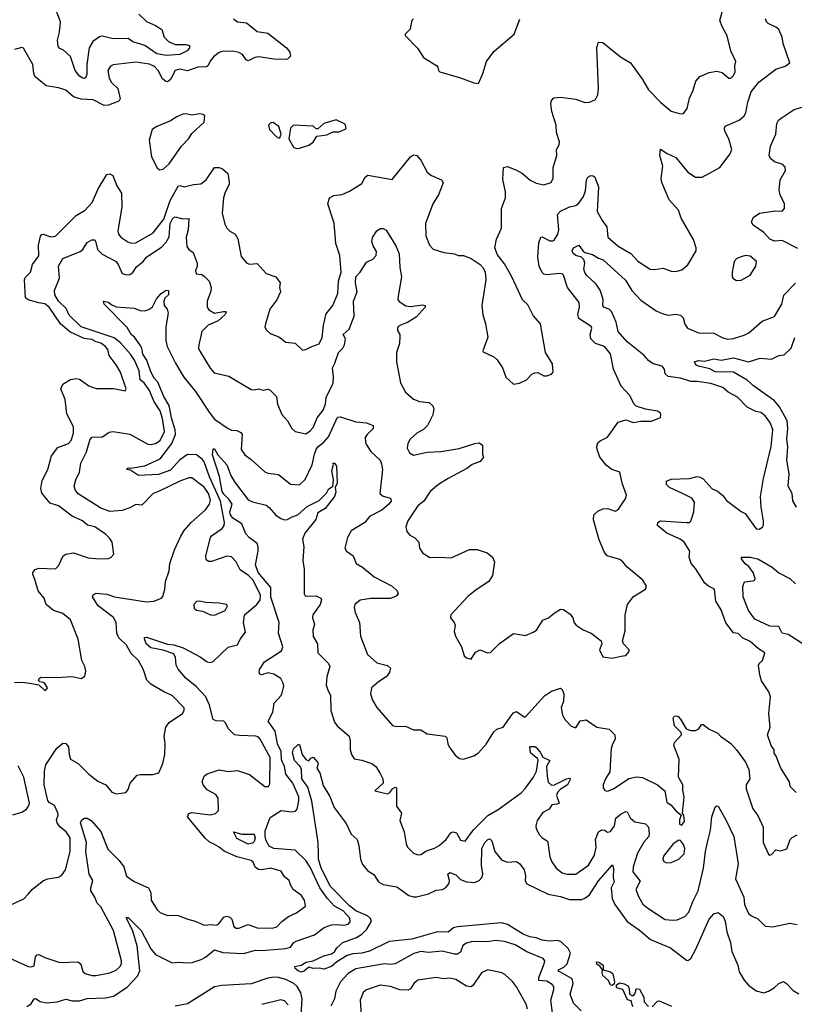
# Model space of a CAD drawing. Extents: x 1690054 to 1842981, y 782881 to 914114.
# Tile 403 of 656: x 1753770 to 1758876, y 890058 to 896550. Entities that reach past the tile are written whole.
import ezdxf

# ---------------------------------------------------------------- set-up
doc = ezdxf.new("R2010")
doc.units = 0

msp = doc.modelspace()

# ---------------------------------------------------------------- linework, layer by layer
at = {"layer": '0CON10XD'}
for points in [[(1753735, 892180), (1753785, 892181.9), (1753836.1, 892176.1), (1753895, 892163.3), (1753935, 892127.5), (1753941.7, 892128.3), (1753952.5, 892145), (1753935, 892172.5), (1753925, 892180), (1753903, 892183), (1753893, 892193), (1753897.5, 892205), (1753912.5, 892215), (1754012.6, 892212.6), (1754115, 892220), (1754175, 892206.2), (1754198.3, 892221.7), (1754206.7, 892255), (1754200, 892285), (1754179.2, 892325), (1754155.8, 892465), (1754105, 892593.3), (1754055, 892634.3), (1753993.4, 892653.4), (1753944.6, 892694.6), (1753930.8, 892735), (1753890.6, 892785), (1753871.1, 892851.1), (1753855.7, 892895), (1753856, 892905), (1753871.2, 892925), (1753896.9, 892933.1), (1754005, 892929.2), (1754025, 892948.8), (1754056.7, 893015), (1754074.2, 893025.8), (1754125, 893034.2), (1754222.1, 893002.1), (1754295, 892994.3), (1754355, 892996.7), (1754372.5, 893005), (1754390, 893025), (1754378.8, 893105), (1754365, 893130), (1754335, 893158), (1754265, 893205.7), (1754217.6, 893217.6), (1754184.2, 893245), (1754116.7, 893276.7), (1754025.3, 893345.3), (1753971.7, 893361.7), (1753915, 893428.8), (1753909.4, 893459.4), (1753918.2, 893511.8), (1753954.6, 893585), (1753979.5, 893675), (1754021.4, 893728.6), (1754090.8, 893755), (1754110, 893775), (1754125, 893823.3), (1754125.6, 893865.6), (1754080.1, 893950.1), (1754070, 894045), (1754040.5, 894115), (1754053.3, 894146.7), (1754105, 894177.5), (1754145, 894184.4), (1754165, 894178.9), (1754225, 894136.1), (1754275, 894118.2), (1754387.6, 894117.6), (1754465, 894103.3), (1754471.2, 894115), (1754434.3, 894225), (1754406.9, 894275), (1754359.6, 894335), (1754350.4, 894375), (1754335.5, 894395), (1754305, 894417.9), (1754275, 894424.8), (1754245, 894440.3), (1754195, 894448.7), (1754101, 894491), (1754039, 894545), (1753965, 894654.7), (1753935, 894677.1), (1753896, 894684), (1753825, 894701.8), (1753808.8, 894715), (1753802.4, 894835), (1753808.7, 894851.3), (1753840, 894885), (1753854.6, 894935.4), (1753895, 894992.5), (1753893, 895063), (1753907.3, 895122.7), (1753915, 895134), (1753925, 895135.7), (1753975, 895117.7), (1754005, 895122.3), (1754141.5, 895258.5), (1754200.8, 895295), (1754247.1, 895345), (1754286.5, 895435), (1754345, 895529.2), (1754365, 895534.2), (1754383.1, 895523.1), (1754409.4, 895455), (1754441.5, 895405), (1754442.3, 895315), (1754417.1, 895155), (1754421.4, 895135), (1754435.5, 895115.5), (1754483.8, 895086.2), (1754505, 895076.9), (1754535, 895078.6), (1754650.6, 895145), (1754720.9, 895235), (1754761.4, 895358.6), (1754815, 895452.2), (1754825, 895455.5), (1754855, 895448.1), (1754915, 895464), (1754965, 895467.5), (1754999.1, 895495), (1755054.8, 895575.2), (1755085, 895574.5), (1755105.9, 895565.9), (1755142.9, 895535), (1755151.7, 895478.3), (1755151.4, 895465), (1755121.5, 895405), (1755113.6, 895375), (1755104.2, 895275), (1755122.7, 895202.7), (1755135.8, 895175.8), (1755155.7, 895155.7), (1755190, 895135), (1755208.1, 895105), (1755229.3, 894989.3), (1755267.5, 894945), (1755285, 894938.8), (1755335, 894943.3), (1755395, 894876.2), (1755457.5, 894855), (1755486.7, 894815), (1755483.3, 894785), (1755490, 894755), (1755465, 894703.3), (1755418.3, 894641.7), (1755389.2, 894545), (1755386.2, 894525), (1755394.2, 894504.2), (1755420.3, 894480.3), (1755478.3, 894458.3), (1755525, 894424.3), (1755585, 894416.2), (1755635, 894371.2), (1755655.8, 894374.2), (1755695, 894396), (1755745, 894413.3), (1755763.1, 894455), (1755772.5, 894535), (1755789.3, 894610.7), (1755834.2, 894665.8), (1755867.8, 894745), (1755870.9, 894825), (1755888.1, 894885), (1755880, 894995), (1755854.5, 895074.5), (1755842.7, 895207.3), (1755801.5, 895335), (1755813.1, 895375), (1755839.7, 895389.7), (1755895, 895397.1), (1755945, 895419.2), (1756025, 895470), (1756048.3, 895511.7), (1756065, 895524.3), (1756225, 895496.2), (1756345, 895646.2), (1756365, 895658.8), (1756387.5, 895655), (1756415, 895623.8), (1756455.8, 895545), (1756485, 895522.9), (1756550, 895495), (1756562, 895475), (1756530, 895395), (1756492.5, 895335), (1756445.8, 895205), (1756447.5, 895125), (1756472.3, 895062.3), (1756496.1, 895036.1), (1756565.8, 895015.8), (1756635, 895006.2), (1756660, 894995), (1756695, 894995.8), (1756745.7, 894975.7), (1756805, 894936.2), (1756825, 894913.3), (1756839.2, 894885), (1756842.5, 894835), (1756816, 894665), (1756822, 894605), (1756841.2, 894545), (1756856.4, 894456.4), (1756823, 894367), (1756825, 894360), (1756896.1, 894326.1), (1756917.7, 894307.7), (1756953.6, 894253.6), (1756975, 894192.5), (1757025, 894147.5), (1757065, 894152.5), (1757110, 894175), (1757145, 894212.5), (1757165, 894222.5), (1757185, 894223.3), (1757225, 894202.5), (1757245, 894202.5), (1757275, 894212.5), (1757287.5, 894225), (1757281.7, 894281.7), (1757236.7, 894355), (1757203.3, 894545), (1757155, 894600), (1757118.8, 894668.8), (1757085, 894702.5), (1757014.2, 894854.2), (1756965, 894940), (1756918.6, 894998.6), (1756902.5, 895045), (1756913.6, 895103.6), (1756946.2, 895175), (1756945.8, 895305), (1756971.4, 895375), (1756971.5, 895415), (1756954.3, 895495.7), (1756960, 895575), (1756985, 895582), (1757045, 895558.6), (1757085.4, 895535.4), (1757135, 895492), (1757175, 895472), (1757225, 895460), (1757273.3, 895476.7), (1757286, 895504), (1757286, 895575), (1757310, 895655), (1757309.2, 895695), (1757325.3, 895724.7), (1757328.2, 895745), (1757308.1, 895805), (1757306.2, 895855), (1757276.7, 895945), (1757270.6, 895995), (1757275, 896017.5), (1757290, 896035), (1757335, 896038.8), (1757436, 896026), (1757495, 896004), (1757525, 896006.7), (1757566.1, 896023.9), (1757580, 896055), (1757585.8, 896095.8), (1757574.2, 896365.8), (1757585, 896402.5), (1757615, 896398.8), (1757731.2, 896305), (1757795.4, 896265.4), (1757874.6, 896155), (1757915, 896087.5), (1757994, 896005), (1758065, 895947.1), (1758125, 895928), (1758145, 895931.2), (1758169.2, 895965), (1758185, 896032.5), (1758210, 896085), (1758228, 896145), (1758254, 896175), (1758315, 896202.2), (1758365, 896210), (1758401.2, 896201.2), (1758445, 896163.3), (1758457.5, 896165), (1758475, 896182.5), (1758486.2, 896205), (1758483.3, 896245), (1758491.2, 896275), (1758457.5, 896345), (1758434.4, 896444.4), (1758400, 896505), (1758386, 896545), (1758406.2, 896625)], [(1754555.2, 896585.2), (1754605, 896537.1), (1754665, 896511.9), (1754706, 896485), (1754721.9, 896435), (1754750.6, 896405), (1754795, 896385.4), (1754867.2, 896387.2), (1754890, 896380), (1754888.6, 896365), (1754872.9, 896345), (1754825, 896319.5), (1754735, 896312.7), (1754674, 896324), (1754595, 896378.6), (1754515, 896404.7), (1754485, 896426.2), (1754385, 896423.5), (1754315, 896440.6), (1754295, 896437.5), (1754252.7, 896405), (1754228.8, 896365), (1754213, 896255), (1754211.4, 896188.6), (1754202.9, 896167.1), (1754195, 896161.2), (1754185, 896164.2), (1754165, 896176.7), (1754134.7, 896215), (1754105, 896306.9), (1754059.1, 896349.1), (1754035, 896359.2), (1754022.8, 896372.8), (1754020, 896415), (1754032.7, 896467.3), (1754039, 896535), (1754015, 896598.8)], [(1755179.2, 896555), (1755205, 896535.7), (1755265, 896529.2), (1755335, 896472.9), (1755405, 896461.2), (1755528, 896365), (1755550, 896335), (1755555, 896310), (1755535, 896290), (1755525, 896287.5), (1755445, 896288.8), (1755345.4, 896305.4), (1755319.2, 896300.8), (1755275, 896279.4), (1755263.3, 896285), (1755239.6, 896319.6), (1755215, 896333.8), (1755175, 896343.3), (1755105, 896340.8), (1755085, 896334), (1755046.7, 896305), (1755025, 896276.7), (1755013.3, 896246.7), (1755001.9, 896238.1), (1754945, 896236.3), (1754875, 896212.7), (1754825, 896223.2), (1754795, 896215.5), (1754765, 896155.7), (1754745, 896140), (1754732.2, 896142.2), (1754710.5, 896160.5), (1754682.5, 896215), (1754658.3, 896241.7), (1754625, 896257.1), (1754535, 896270.6), (1754385, 896251.2), (1754367.7, 896242.3), (1754350, 896215), (1754359.4, 896165), (1754375.6, 896135), (1754415.9, 896095.9), (1754432.9, 896027.1), (1754426.2, 896015), (1754412.6, 896007.4), (1754355, 895985.5), (1754327.5, 895985), (1754255, 896020.9), (1754175, 896026.6), (1754125, 896040.3), (1754075, 896084.3), (1754025, 896101.4), (1753945, 896114), (1753870, 896175), (1753862.2, 896195), (1753856, 896255), (1753795, 896362.5), (1753785, 896366.2), (1753735.9, 896354.1)], [(1753825.5, 890784.5), (1753855, 890818), (1753927.5, 890875), (1753955, 890885.8), (1754025, 890896), (1754045, 890906.2), (1754070.8, 890945), (1754102.2, 891065), (1754103.6, 891155), (1754075.6, 891195.6), (1754035, 891227.5), (1754016.4, 891255), (1754011.8, 891275), (1754024.5, 891305), (1754021.4, 891321.4), (1753998.6, 891368.6), (1753965, 891387.5), (1753955, 891402), (1753931.4, 891505), (1753932.5, 891595), (1753942.6, 891637.4), (1754015, 891746.7), (1754055, 891780), (1754075, 891778), (1754092.2, 891755), (1754095.5, 891705), (1754105, 891674.4), (1754155.3, 891645.3), (1754226.7, 891575), (1754285, 891530), (1754336.7, 891505), (1754377.1, 891457.1), (1754405, 891445.8), (1754470, 891455), (1754486, 891475), (1754497.5, 891515), (1754545, 891568.8), (1754565, 891574), (1754647.3, 891572.7), (1754686.7, 891585), (1754713.4, 891646.6), (1754725.6, 891705), (1754728.9, 891775), (1754721.9, 891825), (1754732.9, 891885), (1754755, 891916), (1754843.3, 891975), (1754853.3, 891995), (1754853.6, 892013.6), (1754775, 892094), (1754725, 892115.8), (1754635, 892168.9), (1754607.1, 892195), (1754585, 892263.3), (1754552.9, 892325), (1754505, 892371.4), (1754473.1, 892425), (1754422.5, 892475), (1754410, 892505), (1754405.4, 892575.4), (1754389.3, 892609.3), (1754287.3, 892685), (1754266.8, 892715), (1754249.4, 892745), (1754255, 892758), (1754275, 892768.1), (1754345, 892761.9), (1754395, 892744.6), (1754605, 892712), (1754655, 892716.7), (1754703.6, 892736.4), (1754713.6, 892746.4), (1754725.9, 892794.1), (1754730, 892845), (1754755.9, 892915.9), (1754760, 892965), (1754790, 893055), (1754831.8, 893145), (1754855, 893182.9), (1754899.4, 893235), (1754995, 893318.9), (1755021.2, 893355), (1755027.6, 893382.4), (1755015.2, 893425), (1754985, 893468), (1754905, 893528.8), (1754885, 893528.2), (1754825, 893507.5), (1754685, 893438.8), (1754649.2, 893425), (1754575, 893348.8), (1754535, 893352.5), (1754495, 893330.5), (1754445, 893314), (1754365, 893307.5), (1754305, 893328.9), (1754155, 893424.4), (1754138.6, 893445), (1754130, 893475), (1754140, 893515), (1754164.6, 893565.4), (1754171.8, 893625), (1754209.2, 893700.8), (1754231.5, 893778.5), (1754245, 893798), (1754315, 893800), (1754359.3, 893830.7), (1754385, 893834.5), (1754495, 893817.2), (1754615, 893750.4), (1754635, 893748.2), (1754665, 893755.3), (1754695.3, 893775), (1754724.5, 893835), (1754711.4, 893921.4), (1754695, 893971.5), (1754654.5, 894035), (1754624.6, 894104.6), (1754590, 894155), (1754565, 894176.1), (1754557.8, 894235), (1754526.1, 894305), (1754500.4, 894345), (1754435, 894420), (1754392.4, 894452.4), (1754176.1, 894525), (1754095, 894601.8), (1754075.4, 894645), (1754025, 894694.6), (1754000.8, 894735), (1754000, 894765), (1754032.7, 894845), (1754025.5, 894925), (1754054.6, 894975.4), (1754169.1, 895020.9), (1754185.6, 895035), (1754215, 895081.4), (1754245, 895098.6), (1754265, 895097.5), (1754270.6, 895090.6), (1754282.7, 895035), (1754313.3, 895003.3), (1754405, 894955.6), (1754420, 894935), (1754445.3, 894875.3), (1754475, 894866.8), (1754495, 894869.6), (1754516.2, 894883.8), (1754540.8, 894919.2), (1754582.9, 894955), (1754606.3, 894983.7), (1754707.4, 895052.6), (1754735, 895082.2), (1754755, 895118.1), (1754761, 895205), (1754778.3, 895241.7), (1754795, 895249.1), (1754845, 895236.8), (1754885, 895238.8), (1754880.6, 895165), (1754866.3, 895115), (1754871.1, 895055), (1754884.6, 895035), (1754913.8, 895013.8), (1754940.6, 894945), (1754940.8, 894925), (1754929.6, 894895), (1754933.8, 894875), (1754969.8, 894869.8), (1754985, 894859.5), (1755018.2, 894825), (1755032.5, 894785), (1755030, 894760), (1755004.7, 894695), (1755004.7, 894654.7), (1755016.6, 894636.6), (1755055, 894615.5), (1755113.3, 894625), (1755125.6, 894625.6), (1755130, 894620), (1755123.8, 894605), (1755078.6, 894565), (1755012.7, 894535), (1754971.4, 894495), (1754950, 894405), (1754949.4, 894385), (1754957.1, 894365), (1755025, 894251.2), (1755051.7, 894221.7), (1755149.4, 894199.4), (1755295, 894112), (1755315, 894109.2), (1755345, 894116.2), (1755375, 894106.4), (1755405, 894113.6), (1755419.6, 894109.6), (1755462, 894065), (1755470, 894015), (1755497.3, 893947.3), (1755536.2, 893905), (1755563.8, 893855), (1755585, 893833.8), (1755655, 893818.8), (1755685, 893838), (1755705, 893860), (1755730.3, 893925), (1755771.4, 893975), (1755786, 894015), (1755790.2, 894059.8), (1755837, 894153), (1755839, 894195), (1755831.4, 894255), (1755848.2, 894285), (1755871.5, 894355), (1755900.4, 894385), (1755910.4, 894405), (1755918.2, 894445), (1755901.5, 894475), (1755941.3, 894508.7), (1755974.7, 894595.3), (1755969.3, 894695), (1755994.5, 894755), (1755982.7, 894815), (1755986.7, 894853.3), (1756015, 894886.2), (1756055, 894951.2), (1756098.1, 894971.9), (1756120, 894995), (1756121.3, 895021.3), (1756099.1, 895059.1), (1756092.1, 895085), (1756095.7, 895114.3), (1756125, 895157.5), (1756146.4, 895173.6), (1756165, 895173.8), (1756185, 895161.2), (1756249, 895059), (1756271.9, 895005), (1756274.8, 894915), (1756287.8, 894855), (1756263.9, 894726.1), (1756263.5, 894705), (1756270.8, 894690.8), (1756315, 894663.6), (1756345, 894658.2), (1756425, 894669.2), (1756442.5, 894665), (1756443.3, 894655), (1756382.6, 894587.4), (1756326.9, 894553.1), (1756280, 894535), (1756265, 894526), (1756260, 894515), (1756259.5, 894499.5), (1756276.2, 894475), (1756276.7, 894465), (1756272.7, 894415), (1756253.5, 894355), (1756253.6, 894295), (1756280.9, 894155), (1756313.8, 894093.8), (1756365, 894048), (1756405, 894031.9), (1756470, 894025), (1756493, 894003), (1756500, 893985), (1756492.9, 893945), (1756458.2, 893875), (1756431.5, 893848.5), (1756387.3, 893822.7), (1756342.9, 893785), (1756328.6, 893755), (1756324.4, 893724.4), (1756338.8, 893695), (1756365, 893679.2), (1756455, 893698.7), (1756546.8, 893703.2), (1756667.9, 893722.1), (1756770, 893755), (1756798.8, 893758.8), (1756820, 893745), (1756820, 893685), (1756827.5, 893665), (1756805, 893637.5), (1756752.3, 893617.7), (1756718.3, 893591.7), (1756595, 893525.5), (1756531.2, 893485), (1756475, 893438), (1756434, 893375), (1756394.2, 893345), (1756329.2, 893245), (1756316.2, 893205), (1756322, 893175), (1756340.9, 893150.9), (1756375, 893133.8), (1756401.2, 893105), (1756406.2, 893065), (1756424.3, 893034.3), (1756473.8, 893003.8), (1756535, 893006.9), (1756615, 893000.6), (1756735, 893056.2), (1756785, 893056), (1756852.5, 893035), (1756885.8, 893005.8), (1756898.8, 892975), (1756886.7, 892885), (1756862.5, 892845), (1756778.3, 892791.7), (1756725, 892746.2), (1756611.2, 892625), (1756610, 892605), (1756633.3, 892575), (1756640, 892555), (1756633.3, 892515), (1756643.3, 892485), (1756681.2, 892415), (1756700, 892355), (1756715, 892342.5), (1756745, 892332.5), (1756775, 892380), (1756803.9, 892396.1), (1756854.3, 892374.3), (1756872.7, 892377.3), (1756933.2, 892436.8), (1757025, 892503.3), (1757105, 892488.8), (1757155, 892512), (1757176.2, 892525), (1757218.3, 892591.7), (1757255, 892606), (1757292.4, 892637.6), (1757335, 892662.5), (1757355, 892660), (1757399.3, 892629.3), (1757416.2, 892605), (1757425, 892572.5), (1757437.7, 892557.7), (1757485, 892526.2), (1757537.5, 892505), (1757602.5, 892455), (1757607.5, 892435), (1757592.5, 892395), (1757615, 892350), (1757675, 892341.2), (1757735, 892353.3), (1757765, 892357.5), (1757786.7, 892385), (1757786.7, 892395), (1757750, 892435), (1757743.8, 892455), (1757760.7, 892519.3), (1757761.4, 892625), (1757777.5, 892695), (1757815, 892747.5), (1757895.8, 892794.2), (1757901.2, 892815), (1757878, 892855), (1757771.7, 892941.7), (1757745, 892976.2), (1757725, 892990), (1757643.3, 893015), (1757625, 893037.5), (1757590.7, 893120.7), (1757553.2, 893253.2), (1757554.5, 893285.5), (1757580.3, 893309.7), (1757615, 893325.8), (1757647.1, 893327.1), (1757695, 893308.8), (1757705, 893313.3), (1757717.1, 893322.9), (1757766.2, 893395), (1757770, 893415), (1757740.8, 893495), (1757725.8, 893565.8), (1757673.3, 893583.3), (1757635, 893612), (1757594, 893665), (1757577.5, 893715), (1757573.8, 893735), (1757581.2, 893758.8), (1757595.9, 893774.1), (1757645, 893796.7), (1757715, 893895.8), (1757765, 893912), (1757815, 893894), (1757865, 893903.8), (1757935, 893903.8), (1757993, 893927), (1757996.7, 893945), (1757993.3, 893955), (1757975, 893968.8), (1757895, 893980.8), (1757832.7, 894002.7), (1757820, 894015), (1757788.8, 894075), (1757735, 894132.5), (1757683.6, 894245), (1757665, 894345.8), (1757624.7, 894394.7), (1757565.8, 894415.8), (1757534.3, 894445), (1757529.4, 894475), (1757540.8, 894515), (1757537.9, 894527.9), (1757455, 894579.2), (1757449.6, 894605), (1757459.1, 894655), (1757456.9, 894685), (1757382, 894785), (1757355.3, 894865.3), (1757345, 894873.5), (1757325, 894876.2), (1757245, 894866.7), (1757225, 894872.4), (1757213.1, 894883.1), (1757194, 894925), (1757185.2, 894985), (1757191.9, 895078.1), (1757204.2, 895115), (1757215, 895118), (1757265, 895092.1), (1757285, 895090.9), (1757293.7, 895096.3), (1757316.5, 895135), (1757324.5, 895165), (1757315, 895266.2), (1757335, 895288.1), (1757395, 895315.7), (1757435, 895323.8), (1757455, 895340.8), (1757486, 895385), (1757499.7, 895420.3), (1757505.4, 895495), (1757515, 895510.5), (1757535, 895521.5), (1757551.1, 895521.1), (1757561.8, 895511.8), (1757585, 895448), (1757576.9, 895285), (1757609.7, 895225), (1757640.9, 895185), (1757646.7, 895116.7), (1757715, 895056.8), (1757798.1, 895008.1), (1757845, 894956.9), (1757925, 894905.8), (1757955, 894902.5), (1758011.7, 894911.7), (1758065, 894890.8), (1758095, 894889.2), (1758135, 894900), (1758175, 894933.8), (1758228.8, 895025), (1758230, 895045), (1758211.2, 895101.2), (1758130.2, 895240.2), (1758112.5, 895295), (1758051.7, 895361.7), (1758002.7, 895477.3), (1757997.5, 895505), (1758008.5, 895585), (1757990, 895655), (1757993.6, 895696.4), (1758037.5, 895667.5), (1758095, 895641.1), (1758175, 895545.5), (1758225, 895511.1), (1758267.8, 895512.2), (1758385.4, 895574.6), (1758454, 895665), (1758464.2, 895695), (1758444.4, 895764.4), (1758418.1, 895815), (1758415.8, 895835), (1758421.2, 895848.8), (1758513, 895887), (1758545.6, 895915), (1758557.3, 895935), (1758570, 896005), (1758592.1, 896075), (1758642.6, 896137.4), (1758755, 896223.8), (1758815.9, 896244.1), (1758846.2, 896265), (1758803.4, 896393.4), (1758795.3, 896435.3), (1758775, 896484.2), (1758755, 896501.5), (1758702.9, 896525), (1758692.9, 896535), (1758687.1, 896555)], [(1756362.5, 896555), (1756352.5, 896535), (1756343.6, 896486.4), (1756310, 896455), (1756310, 896445), (1756393, 896363), (1756430.7, 896300.7), (1756518.3, 896248.3), (1756527, 896237), (1756530, 896215), (1756540, 896205), (1756675, 896167.5), (1756763, 896133), (1756795, 896130)], [(1756795, 896130), (1756823.3, 896195), (1756846.7, 896275), (1756895, 896340), (1757030, 896455), (1757066.7, 896553.3)], [(1758900.3, 895040.3), (1758795, 895094.6), (1758745, 895089.6), (1758715, 895103.1), (1758675.9, 895145.9), (1758605.8, 895195), (1758594, 895215), (1758604.2, 895245.8), (1758645.6, 895274.4), (1758750.9, 895289.1), (1758795, 895287.5), (1758812.5, 895305), (1758811.4, 895335), (1758781.8, 895395), (1758777.1, 895425), (1758782.1, 895495), (1758818.1, 895555), (1758816.7, 895576.7), (1758800, 895595), (1758745, 895612.5), (1758720, 895635), (1758710.8, 895655), (1758720, 895715), (1758754.2, 895795), (1758761.2, 895865), (1758772.7, 895887.3), (1758788.6, 895901.4), (1758875, 895958), (1758935, 895974.2)], [(1754690.7, 895560.7), (1754715, 895563.3), (1754755, 895598.8), (1754836, 895715), (1754884.1, 895765.9), (1754905, 895800), (1754986.1, 895873.9), (1754990, 895915), (1754980, 895925), (1754955, 895930), (1754905, 895920), (1754865, 895928.8), (1754845, 895926.7), (1754805, 895910), (1754765, 895882), (1754674.1, 895845.9), (1754643.3, 895825), (1754623.3, 895755), (1754638, 895645), (1754675, 895572.5), (1754690.7, 895560.7)], [(1755595, 895700), (1755615, 895702.5), (1755675, 895723.3), (1755705, 895743.3), (1755728.3, 895781.7), (1755795, 895790), (1755835, 895810), (1755875, 895810), (1755915, 895827.5), (1755922.5, 895835), (1755915, 895860), (1755855, 895890), (1755773.9, 895866.1), (1755735, 895830), (1755725, 895830), (1755705, 895847.5), (1755575, 895853.3), (1755556.1, 895833.9), (1755544.2, 895764.2), (1755575, 895710), (1755595, 895700)], [(1755485, 895770), (1755492.5, 895795), (1755477.5, 895845), (1755441.7, 895871.7), (1755425, 895870), (1755410, 895855), (1755417.5, 895825), (1755460.7, 895780.7), (1755475, 895770), (1755485, 895770)], [(1758888.6, 891455), (1758848.8, 891495), (1758844, 891525), (1758788, 891615), (1758756.7, 891695), (1758743, 891713), (1758742.5, 891735), (1758724.2, 891765), (1758700, 891835), (1758717.5, 891885), (1758707.5, 891975), (1758718.2, 892085), (1758708.6, 892118.6), (1758660.5, 892190.5), (1758649.7, 892229.7), (1758640.8, 892295), (1758644.4, 892305.6), (1758666.2, 892325), (1758682.5, 892375), (1758640.9, 892400.9), (1758585, 892449.2), (1758535, 892473.3), (1758505, 892503.3), (1758475, 892507.5), (1758423.8, 892573.8), (1758395, 892658.8), (1758357.8, 892715), (1758351.1, 892795), (1758309.4, 892815), (1758285.8, 892835), (1758225, 892931.2), (1758195.8, 892965), (1758184, 893005), (1758186.7, 893045), (1758150.5, 893105), (1758124.4, 893125), (1758035.6, 893165), (1757973.8, 893215), (1757976.2, 893235), (1757995, 893245.6), (1758165.4, 893234.6), (1758185, 893235.5), (1758195, 893242.5), (1758213.9, 893305), (1758217.6, 893367.6), (1758199.5, 893395), (1758144, 893424), (1758052.5, 893465), (1758034, 893485), (1758032.9, 893507.1), (1758065, 893521.1), (1758185, 893524.6), (1758235, 893538.5), (1758255, 893533.5), (1758275, 893521.9), (1758335, 893456.2), (1758370.5, 893440.5), (1758403.8, 893415), (1758429.5, 893379.5), (1758525, 893307.5), (1758553, 893293), (1758623.6, 893193.6), (1758645, 893190), (1758666.4, 893203.6), (1758673, 893217), (1758673, 893243), (1758658, 893335), (1758654.3, 893405), (1758672.2, 893525), (1758723.9, 893735), (1758735.3, 893845), (1758719.6, 893889.6), (1758685, 893937.1), (1758655, 893958.9), (1758622.7, 893967.3), (1758565.3, 893995.3), (1758502, 894062), (1758440, 894095), (1758405, 894125.5), (1758325, 894150.9), (1758235, 894164.6), (1758194.7, 894164.7), (1758125, 894186.2), (1758045, 894197.7), (1758025.5, 894215), (1758021.1, 894245), (1758004.3, 894265), (1757945, 894280), (1757915, 894302.8), (1757885, 894336.9), (1757774.3, 894425), (1757714.1, 894494.1), (1757702.7, 894555), (1757670, 894625), (1757658.6, 894638.6), (1757620, 894655), (1757614.4, 894664.4), (1757617.1, 894705), (1757596.4, 894766.4), (1757570.6, 894805), (1757505.4, 894865.4), (1757495, 894882), (1757488.2, 894905), (1757494.6, 894945), (1757489.1, 894969.1), (1757473.7, 894983.7), (1757435, 894995.6), (1757418.9, 895008.9), (1757411.5, 895025), (1757420.3, 895045), (1757455, 895062.5), (1757483.5, 895023.5), (1757495.6, 895015.6), (1757545, 895002.7), (1757585, 894977.1), (1757617.1, 894967.1), (1757763.4, 894833.4), (1757805.3, 894765.3), (1757865, 894700), (1757965, 894631.1), (1758005, 894612.7), (1758045, 894602.7), (1758095, 894607.5), (1758125, 894602.5), (1758142.5, 894585), (1758155, 894543.3), (1758172, 894515), (1758245, 894485.8), (1758345, 894482.5), (1758405, 894451.9), (1758435, 894444.4), (1758475, 894447.8), (1758545, 894469.2), (1758576, 894485), (1758665, 894562), (1758745, 894592.9), (1758794, 894674), (1758806.4, 894733.6), (1758885, 894812.9)], [(1758495, 894830), (1758525, 894833.3), (1758585.7, 894864.3), (1758623.3, 894925), (1758627.5, 894955), (1758585, 894990.8), (1758555, 894995.7), (1758531.7, 894988.3), (1758497.5, 894975), (1758480, 894955), (1758466.7, 894885), (1758467.5, 894855), (1758473.6, 894843.6), (1758495, 894830)], [(1753705, 890362.7), (1753825, 890307.1), (1753845, 890304), (1753865, 890312.5), (1753875, 890371.2), (1753885, 890384.3), (1753895, 890386.9), (1753935, 890365.5), (1754035, 890334.6), (1754155, 890338.1), (1754172.6, 890322.6), (1754186.2, 890275), (1754202.1, 890262.1), (1754245, 890247.5), (1754275, 890246.9), (1754365, 890265.8), (1754405, 890282.5), (1754430.8, 890305), (1754440, 890325), (1754440, 890345), (1754387.9, 890545), (1754305, 890701.4), (1754280.6, 890725), (1754264.4, 890765), (1754238.8, 890805), (1754238.1, 890825), (1754251.1, 890875), (1754228.2, 890915), (1754205.2, 891065), (1754209.2, 891125), (1754171.1, 891255), (1754179.4, 891275), (1754197.5, 891285), (1754215, 891286.2), (1754240.6, 891270.6), (1754305, 891196.9), (1754351.5, 891081.5), (1754425, 891005.6), (1754455.5, 890965), (1754475, 890903.8), (1754525, 890866.7), (1754620, 890825), (1754634, 890795), (1754636, 890745), (1754675, 890680), (1754695, 890662.5), (1754745, 890642.5), (1754765, 890646.7), (1754815, 890642.9), (1754878.3, 890618.3), (1754926.4, 890606.4), (1754985, 890580), (1755035, 890584.3), (1755065, 890579.2), (1755081.5, 890588.5), (1755115, 890632.3), (1755135, 890640), (1755155, 890632.8), (1755169.2, 890619.2), (1755181.7, 890571.7), (1755195, 890559.4), (1755215, 890560), (1755275, 890583.8), (1755335, 890561.8), (1755435, 890560.5), (1755465, 890567.8), (1755497.1, 890602.9), (1755542.4, 890637.6), (1755595, 890660), (1755654, 890705), (1755646.4, 890745), (1755627.5, 890775), (1755572.5, 890815), (1755554.4, 890845), (1755546, 890875), (1755515, 890899.2), (1755493.8, 890935), (1755425, 890955.6), (1755365, 890944.3), (1755345, 890947.5), (1755321.5, 890961.5), (1755308.5, 890995), (1755296.5, 891006.5), (1755200.9, 891030.9), (1755117.8, 891067.8), (1755085.8, 891095), (1755055, 891111.2), (1755019.6, 891129.6), (1754992.9, 891152.9), (1754876.2, 891295), (1754883.8, 891315), (1754905, 891322.5), (1755025, 891308.2), (1755060, 891315), (1755081.4, 891335), (1755077.6, 891417.6), (1755062.1, 891442.1), (1755005, 891473.1), (1754980, 891505), (1754973.1, 891526.9), (1754985, 891561.2), (1755005, 891577.1), (1755085, 891604.2), (1755145, 891592.9), (1755205, 891600.5), (1755285, 891572.7), (1755385, 891494), (1755410, 891495), (1755418.3, 891511.7), (1755420, 891685), (1755355, 891807.1), (1755341.9, 891821.9), (1755326.8, 891826.8), (1755219.8, 891830.2), (1755185, 891835.4), (1755147.1, 891875), (1755125.4, 891915.4), (1755115, 891924), (1755065, 891926.5), (1755045, 891935.6), (1755020.5, 892030.5), (1754996.8, 892085), (1754935, 892152.2), (1754865, 892208.2), (1754815, 892268.6), (1754802.1, 892295), (1754797.3, 892345), (1754785, 892368.2), (1754715, 892392.2), (1754635, 892407.6), (1754603.1, 892435), (1754591.7, 892468.3), (1754593, 892477), (1754605, 892478.1), (1754745, 892432.7), (1754785, 892428.5), (1754847.4, 892407.4), (1754959.3, 892349.3), (1755005, 892316.8), (1755025, 892311.3), (1755045, 892317.3), (1755145, 892413.1), (1755205, 892428), (1755223.8, 892465), (1755259.3, 892510.7), (1755244.7, 892575), (1755251.4, 892625), (1755333.3, 892695), (1755354.3, 892725), (1755357.3, 892755), (1755308.5, 892855), (1755277.1, 892885), (1755222.7, 892922.7), (1755197.1, 892975), (1755165, 893007.5), (1755135, 893012.2), (1755035, 892976.7), (1755015, 892977.1), (1754998.6, 892988.6), (1754995.8, 893015.8), (1755027.3, 893135), (1755035, 893146.5), (1755105, 893194.5), (1755116.8, 893215), (1755119.4, 893235), (1755092.5, 893375), (1755020.7, 893535), (1754985.2, 893635), (1754973, 893653), (1754935, 893680.6), (1754875, 893683.4), (1754825, 893646.7), (1754765, 893579.7), (1754685, 893550.5), (1754553.8, 893543.8), (1754499.5, 893579.5), (1754473.3, 893585), (1754484.5, 893595.5), (1754503, 893593), (1754595, 893608.1), (1754696.4, 893653.6), (1754772.3, 893755), (1754796, 893814), (1754795.1, 893845), (1754771.6, 893925), (1754756.2, 894006.2), (1754720.8, 894065), (1754680, 894160), (1754655.8, 894185.8), (1754635, 894226.9), (1754608.1, 894305), (1754582.3, 894345), (1754574.3, 894385), (1754563.9, 894403.9), (1754527.2, 894457.2), (1754504.4, 894475), (1754479.4, 894519.4), (1754327.1, 894675), (1754322.5, 894695), (1754355, 894687.5), (1754371.9, 894671.9), (1754405, 894656), (1754525, 894648.8), (1754565, 894633.3), (1754595, 894631.2), (1754621.2, 894638.8), (1754645, 894657.5), (1754671.1, 894708.9), (1754702.5, 894745), (1754735, 894766), (1754750, 894765), (1754751.2, 894735), (1754726.6, 894713.4), (1754720, 894695), (1754723.1, 894665), (1754741.7, 894641.7), (1754747.8, 894615), (1754734.2, 894525), (1754733.5, 894435), (1754742.7, 894395), (1754797.3, 894285), (1754852.5, 894192.5), (1754929, 894099), (1755022.2, 893955), (1755055, 893915.6), (1755143.5, 893853.5), (1755165, 893843.6), (1755202.2, 893842.2), (1755227.7, 893827.7), (1755236.2, 893815), (1755229.2, 893715), (1755255, 893680), (1755295, 893650.8), (1755385, 893567.9), (1755405, 893559.6), (1755475, 893550.8), (1755555, 893487.1), (1755615, 893483.1), (1755651.3, 893518.7), (1755696.8, 893615), (1755712.5, 893685), (1755725.2, 893715), (1755737.2, 893735), (1755775.4, 893765), (1755805, 893799.5), (1755865, 893928.4), (1755885, 893930.4), (1755985, 893898.6), (1756055, 893890.8), (1756100, 893875), (1756100, 893855), (1756060, 893815), (1756048.1, 893795), (1756049.2, 893765), (1756056.8, 893746.8), (1756083.6, 893703.6), (1756145, 893646.2), (1756155, 893622.5), (1756160.6, 893585), (1756143.8, 893425), (1756165, 893408), (1756213.3, 893395), (1756218.1, 893375), (1756204.2, 893355), (1756157.5, 893315), (1756075, 893274.7), (1756045.8, 893234.2), (1755955, 893180.4), (1755930.9, 893135), (1755914, 893065), (1755925, 893046.7), (1755968.8, 893015), (1755987.5, 892965), (1756030.3, 892940.3), (1756106.4, 892876.4), (1756225, 892814.4), (1756257.5, 892785), (1756264.2, 892765), (1756252.1, 892747.9), (1756215, 892733.3), (1756085, 892732.6), (1756015, 892723.6), (1755978, 892695), (1755974, 892675), (1755981.7, 892641.7)], [(1758891.4, 893335), (1758867.3, 893377.3), (1758862.6, 893425), (1758835.3, 893475), (1758842.1, 893555), (1758827.4, 893645), (1758833, 893733), (1758826, 893785), (1758832.4, 893855), (1758828.9, 893905), (1758778.2, 893998.2), (1758745, 894035.7), (1758607.2, 894135), (1758565, 894172.5), (1758475, 894226.8), (1758355, 894228.1), (1758318.3, 894248.3), (1758245, 894265.4), (1758226.9, 894275), (1758218.8, 894295), (1758245, 894302.5), (1758285, 894297.5), (1758345, 894313.2), (1758395, 894306), (1758475, 894319.4), (1758575, 894294.2), (1758651.2, 894318.8), (1758725, 894311.8), (1758774.7, 894335.3), (1758809.8, 894340.2), (1758854.5, 894385), (1758879.5, 894455)], [(1753816.9, 890043.1), (1753845, 890061.5), (1753865, 890093.9), (1753873.8, 890096.2), (1753905, 890077.3), (1753947.3, 890067.3), (1754016.2, 890073.8), (1754075, 890092.5), (1754115, 890080.8), (1754165, 890080), (1754215, 890097.3), (1754335, 890100.7), (1754389.1, 890110.9), (1754478.2, 890171.8), (1754547.3, 890242.7), (1754560.8, 890279.3), (1754543.3, 890443.3), (1754515, 890540), (1754474.3, 890625), (1754475, 890630), (1754485, 890630), (1754570.4, 890545), (1754635, 890424.3), (1754665.4, 890385.4), (1754775, 890332.2), (1754815, 890336.7), (1754875, 890330.5), (1754906.2, 890333.8), (1754966.7, 890353.3), (1754995, 890368.5), (1755055, 890417.1), (1755109.1, 890399.1), (1755245, 890393.8), (1755325, 890414.6), (1755365, 890411.8), (1755525, 890425.3), (1755555, 890435.5), (1755576.7, 890465), (1755591.4, 890475), (1755713.7, 890516.3), (1755776.5, 890563.5), (1755825, 890582.1), (1755865, 890584.6), (1755905, 890580.8), (1755934.6, 890585.4), (1755948.8, 890601.2), (1755945.4, 890625), (1755902.7, 890675), (1755845.8, 890705.8), (1755797.6, 890757.6), (1755748, 890825), (1755685, 890963.1), (1755656.4, 891006.4), (1755586, 891075), (1755445, 891085.2), (1755415, 891099.5), (1755393.8, 891135), (1755387.3, 891165), (1755388.8, 891201.2), (1755421.2, 891288.8), (1755493.3, 891335), (1755563.2, 891326.8), (1755588, 891332), (1755600, 891345), (1755610.6, 891399.4), (1755610, 891425), (1755569.3, 891515), (1755524.7, 891575), (1755515.4, 891625), (1755495, 891668.9), (1755492.9, 891725), (1755469.8, 891775), (1755455, 891859.4), (1755407.2, 891925), (1755439.1, 891985), (1755446.7, 892043.3), (1755492.5, 892095), (1755499.5, 892110.5), (1755510, 892155), (1755506.2, 892175), (1755491.1, 892205), (1755445, 892235.3), (1755406.7, 892243.3), (1755361.2, 892231.2), (1755353.6, 892233.6), (1755347.5, 892247.5), (1755351.2, 892265), (1755384.2, 892315), (1755495, 892389.5), (1755505.3, 892415), (1755476, 892505), (1755481.3, 892575), (1755425, 892741.4), (1755424.9, 892805), (1755342.1, 892905), (1755325.2, 892954.8), (1755342.4, 893045), (1755342.4, 893075), (1755335.1, 893095.1), (1755284, 893134), (1755260.9, 893160.9), (1755234.4, 893225), (1755175, 893264.1), (1755160.3, 893285), (1755155.3, 893305), (1755169.6, 893355), (1755149, 893389), (1755115, 893421.8), (1755105, 893439.4), (1755087.7, 893537.7), (1755041.5, 893681.5), (1755045, 893721.2), (1755055, 893721.4), (1755075, 893680.8), (1755134.4, 893615), (1755160.6, 893545), (1755185, 893502.9), (1755275, 893384.4), (1755305, 893370), (1755395, 893348.6), (1755414.4, 893334.4), (1755456.2, 893285), (1755490.8, 893260.8), (1755515, 893252.3), (1755535, 893254.1), (1755565, 893272.5), (1755603.1, 893285), (1755665, 893340), (1755745, 893380), (1755792.1, 893427.9), (1755804.6, 893455.4), (1755833.8, 893475), (1755838.8, 893515), (1755827.1, 893575), (1755837.7, 893617.7), (1755834.4, 893625.6), (1755845, 893625.7), (1755857.6, 893605), (1755862.4, 893495), (1755850.5, 893465), (1755852.8, 893435), (1755844.6, 893405.4), (1755783.4, 893326.6), (1755735, 893298), (1755722, 893255), (1755650, 893165), (1755633.8, 893125), (1755642, 893075), (1755636.7, 892985), (1755645.4, 892925), (1755644.3, 892764.3), (1755651.9, 892751.9), (1755665, 892748), (1755725, 892752), (1755755, 892736.2), (1755760, 892725), (1755751.1, 892695), (1755701.5, 892625), (1755700, 892605), (1755714.2, 892565), (1755702.9, 892525), (1755705, 892482.5), (1755734, 892435), (1755736.2, 892375), (1755805.9, 892305.9), (1755814.4, 892285), (1755793.7, 892216.3), (1755791.1, 892165), (1755798.7, 892135), (1755819.4, 892095), (1755821.2, 891995), (1755845, 891918.8), (1755862.5, 891895), (1755940.8, 891825), (1755947.8, 891795), (1755948.6, 891735), (1755957.5, 891705), (1755975, 891676.2), (1756025, 891667.8), (1756091.2, 891645), (1756117.5, 891625), (1756144.2, 891585), (1756163.9, 891543.9), (1756166.7, 891515), (1756110, 891465), (1756195, 891446.4), (1756210.9, 891455), (1756228.5, 891481.5), (1756245, 891488.9), (1756254.4, 891484.4), (1756254.2, 891365), (1756287.6, 891317.6), (1756275, 891270), (1756303.3, 891195), (1756311.2, 891155), (1756316.7, 891115), (1756326.7, 891095), (1756366.2, 891055), (1756395, 891044.4), (1756415, 891045.8), (1756450.9, 891069.1), (1756505, 891086.9), (1756536, 891105), (1756580.8, 891145), (1756611.3, 891188.7), (1756624.7, 891195.3), (1756648.3, 891188.3), (1756675, 891140), (1756707.1, 891132.9), (1756761, 891209), (1756855, 891302.7), (1756925, 891343.3), (1757075, 891452.9), (1757105, 891482), (1757157.3, 891555), (1757176.6, 891595), (1757187.8, 891667.8), (1757185.8, 891675.8), (1757136.4, 891715), (1757133.1, 891756.9), (1757165, 891757.8), (1757175, 891751.2), (1757200.9, 891720.9), (1757218.3, 891688.3), (1757265, 891666), (1757242.3, 891625), (1757247.8, 891565), (1757252.8, 891522.8), (1757275, 891503.8), (1757295, 891505.5), (1757375, 891545.3), (1757395, 891549.4), (1757400.8, 891545), (1757380.5, 891505), (1757333.5, 891475), (1757314.6, 891455), (1757308.6, 891435), (1757326.9, 891385), (1757313.1, 891376.9), (1757277.3, 891372.7), (1757260.4, 891345), (1757218.2, 891321.8), (1757181.1, 891268.9), (1757172.5, 891235), (1757173.8, 891213.8), (1757195.5, 891175), (1757214.5, 891155), (1757246.1, 891136.1), (1757252.1, 891125), (1757265, 891030), (1757277.2, 890997.2), (1757306, 890956), (1757345, 890925.5), (1757376.9, 890916.9), (1757435, 890916.2), (1757520, 890975), (1757558, 891042), (1757569.2, 891095), (1757564.7, 891145), (1757585, 891194.5), (1757605, 891209.1), (1757625, 891205.4), (1757645, 891192.2), (1757665, 891197.1), (1757690.5, 891235), (1757698.9, 891285), (1757734.2, 891314.2), (1757765, 891330), (1757775, 891327.1), (1757795, 891287.1), (1757825, 891260.6), (1757895, 891248.5), (1757915, 891225.8), (1757920.3, 891185), (1757916.5, 891165), (1757885, 891127.1), (1757842.9, 891055), (1757814.6, 890964.6), (1757810.7, 890930.7), (1757860.2, 890870.2), (1757831.8, 890815), (1757848.3, 890768.3), (1757878.5, 890718.5), (1757910.9, 890690.9), (1758025, 890618.1), (1758075, 890612.5), (1758105, 890615.6), (1758155, 890636.9), (1758180.9, 890665), (1758207.1, 890735), (1758242.9, 890805), (1758276.7, 890955), (1758290.2, 891065), (1758306.4, 891136.4), (1758322.7, 891205), (1758331.4, 891295), (1758355, 891357.5), (1758365, 891367.5), (1758375, 891363.3), (1758425.5, 891275), (1758477.3, 891165), (1758506.5, 890985), (1758488.2, 890885), (1758543.8, 890765), (1758547.5, 890715), (1758575, 890657.5), (1758595, 890640.8), (1758635, 890622.5), (1758685, 890573.8), (1758735, 890568.8), (1758847.7, 890592.3), (1758895, 890583.5)], [(1758946.2, 892425), (1758835.7, 892495.7), (1758795.4, 892505), (1758775, 892548.8), (1758715, 892551.1), (1758615, 892597.5), (1758574.7, 892655), (1758539.1, 892745), (1758536.6, 892813.4), (1758546.9, 892843.1), (1758605, 892849.2), (1758615.6, 892854.4), (1758618.1, 892865), (1758604.7, 892905), (1758575.7, 892945), (1758552.3, 892962.3), (1758528.9, 892995), (1758528, 893005), (1758585, 893006.6), (1758635.8, 892995.8), (1758731, 892941), (1758775, 892903.8), (1758845.7, 892865.7), (1758885, 892830.8)], [(1755055, 892624.5), (1755125, 892654.5), (1755140, 892685), (1755133.3, 892695), (1755085, 892703.3), (1754996.1, 892706.1), (1754955, 892716.7), (1754935, 892713.3), (1754916.7, 892695), (1754919.3, 892669.3), (1754935, 892656.7), (1754975, 892649.2), (1755027.5, 892625), (1755055, 892624.5)], [(1755981.7, 892641.7), (1756009.4, 892575), (1756015.7, 892485), (1756062.5, 892365), (1756125, 892309.5), (1756195, 892291.1), (1756214, 892275), (1756206.9, 892245), (1756185, 892216.9), (1756135, 892184.3), (1756090, 892145), (1756081.4, 892105), (1756095, 892062.5), (1756124.2, 892015), (1756226.4, 891896.4), (1756255, 891890), (1756312.5, 891892.5), (1756365, 891867.5), (1756415, 891866.7), (1756455, 891842), (1756575, 891826.7), (1756586.2, 891815), (1756591.2, 891775), (1756600, 891755), (1756640.7, 891700.7), (1756669.3, 891679.3), (1756695, 891673.3), (1756763.9, 891696.1), (1756795, 891716.2), (1756845, 891773.8), (1756896.1, 891853.9), (1756915, 891872.5), (1756956.7, 891885), (1757014.1, 891965.9), (1757025, 891980), (1757045, 891988.8), (1757095, 891954), (1757105, 891954), (1757228.9, 892091.1), (1757275, 892122.5), (1757335, 892142.5), (1757345, 892133.3), (1757356.9, 892105), (1757355.6, 892055), (1757339.2, 892015), (1757348, 891965), (1757365, 891932.5), (1757405, 891891.2), (1757435, 891880), (1757465, 891926.2), (1757505, 891933.8), (1757575, 891884.4), (1757655, 891871.2), (1757693.8, 891835), (1757696, 891805), (1757677, 891773), (1757669.4, 891745), (1757659.4, 891590.6), (1757631.2, 891545), (1757616.2, 891505), (1757616.7, 891485), (1757627, 891467), (1757645, 891463.3), (1757685, 891477.5), (1757785, 891547.5), (1757835, 891558.6), (1757875, 891552.5), (1757975, 891506), (1758023.3, 891465), (1758035, 891390), (1758065, 891370), (1758094.2, 891334.2), (1758130, 891305), (1758120, 891275), (1758120, 891245), (1758135, 891240), (1758152.5, 891265), (1758147.5, 891305), (1758140, 891315), (1758150, 891425), (1758140.5, 891470.5), (1758140.8, 891505), (1758112.9, 891555), (1758116.5, 891675), (1758081.1, 891765), (1758085.7, 891785), (1758133.3, 891835), (1758129.3, 891849.3), (1758086.2, 891895), (1758077.5, 891945), (1758085, 891957.5), (1758095, 891960), (1758110, 891955), (1758125, 891937.5), (1758163.9, 891873.9), (1758194.2, 891864.2), (1758225, 891864.3), (1758246.2, 891875), (1758265, 891902.5), (1758275, 891902.5), (1758315, 891871.2), (1758372.5, 891845), (1758390, 891825), (1758456.9, 891776.9), (1758494.4, 891735), (1758553.6, 891653.6), (1758576.9, 891605), (1758583.1, 891545), (1758559.3, 891505), (1758557.9, 891477.9), (1758603.8, 891346.2), (1758635, 891303.8), (1758670, 891225), (1758670.8, 891125), (1758705, 891048.8), (1758715, 891041.9), (1758726, 891045), (1758753.6, 891076.4), (1758785, 891068.8), (1758827.1, 891082.9), (1758848.3, 891145), (1758861.6, 891158.4), (1758895.6, 891175)], [(1757470.9, 890015), (1757420, 890065), (1757397.5, 890125), (1757417.5, 890195), (1757412.3, 890225), (1757331, 890271), (1757321.9, 890275), (1757321.9, 890285), (1757357.5, 890302.5), (1757378.9, 890325), (1757400.4, 890395), (1757386.4, 890425), (1757339.6, 890469.6), (1757315, 890478.3), (1757265, 890474.7), (1757215, 890480.4), (1757175, 890495.5), (1757132.2, 890502.2), (1757089.4, 890519.4), (1756986.4, 890585), (1756945, 890595.2), (1756655, 890568.9), (1756628.8, 890561.2), (1756595, 890533.8), (1756525, 890536), (1756355, 890486.4), (1756205, 890472.1), (1756075, 890408.7), (1756024.7, 890394.7), (1755965, 890390.9), (1755929.2, 890380.8), (1755861.1, 890338.9), (1755825, 890307.5), (1755775, 890288.8), (1755745, 890296), (1755705, 890293.8), (1755675, 890303.8), (1755644.1, 890275.9), (1755625, 890270.8), (1755605, 890278), (1755586.2, 890295), (1755583.9, 890306.1), (1755625, 890315.6), (1755658, 890335), (1755705, 890344.6), (1755775, 890377.5), (1755825, 890390.8), (1755845, 890404.2), (1755860.5, 890429.5), (1755900, 890465), (1755991, 890499), (1756025, 890521.1), (1756057.6, 890552.4), (1756088.4, 890605), (1756082.8, 890622.8), (1756061.5, 890641.5), (1755985, 890673.6), (1755945, 890706.8), (1755819.2, 890835), (1755758.2, 890955), (1755740, 891015), (1755738.7, 891051.3), (1755736.9, 891125), (1755696.4, 891396.4), (1755669.5, 891489.5), (1755629.4, 891545), (1755627.6, 891607.6), (1755617.2, 891627.2), (1755580.8, 891665), (1755568, 891715), (1755575, 891742.5), (1755605, 891770), (1755615, 891770), (1755632.5, 891705), (1755655, 891672.5), (1755675, 891662.5), (1755689.4, 891680.6), (1755705, 891686.7), (1755733.5, 891655), (1755737.1, 891642.9), (1755728.9, 891615), (1755749.2, 891585), (1755770.2, 891500.2), (1755815, 891427.1), (1755843.4, 891355), (1755920.9, 891250.9), (1755955, 891180), (1755994.3, 891145), (1756005.5, 891105), (1756015.5, 891015), (1756029.3, 890980.7), (1756065, 890937.8), (1756104.5, 890914.5), (1756135, 890865.6), (1756165, 890847.1), (1756255, 890833.2), (1756334.4, 890775), (1756365, 890765.8), (1756385, 890766.8), (1756463.9, 890786.1), (1756515, 890810), (1756556.2, 890815), (1756577.1, 890825), (1756601.2, 890855), (1756602.5, 890875), (1756592.7, 890915), (1756605, 890927.5), (1756645, 890910.6), (1756675, 890881.4), (1756714.6, 890864.6), (1756768.4, 890861.6), (1756798.9, 890875), (1756817.1, 890895), (1756822, 890915), (1756813.7, 890973.7), (1756816.2, 891085), (1756835, 891124.4), (1756855, 891145.5), (1756869.5, 891149.5), (1756882.9, 891135), (1756901.5, 891065), (1756945, 891010.6), (1756984.2, 890995.8), (1757045, 890999.2), (1757066, 890985), (1757095.8, 890945), (1757104.4, 890905), (1757102.8, 890872.8), (1757112, 890852), (1757253.6, 890783.6), (1757335, 890768.4), (1757395, 890750), (1757475, 890749.2), (1757495, 890756.7), (1757525, 890780.4), (1757585, 890872.9), (1757677.7, 890977.7), (1757683.4, 890953.4), (1757681.2, 890895), (1757689.7, 890865), (1757668.8, 890825), (1757674.6, 890755), (1757693.6, 890715), (1757774.1, 890604.1), (1757856, 890546), (1757927.5, 890485), (1758059.4, 890429.4), (1758165, 890349.2), (1758175, 890347.5), (1758195, 890360), (1758227.6, 890422.4), (1758315, 890618.8), (1758345, 890653.8), (1758375, 890663.3), (1758406.7, 890636.7), (1758420.6, 890605), (1758432.3, 890535), (1758456.4, 890465), (1758464.4, 890405), (1758504, 890315), (1758512.1, 890272.1), (1758545, 890216.2), (1758575, 890184), (1758625, 890147.5), (1758675, 890134.3), (1758705.5, 890144.5), (1758745, 890168), (1758775, 890196), (1758805, 890208), (1758825, 890196), (1758867.9, 890147.9), (1758905, 890127.5)], [(1753725, 891308.2), (1753784, 891325), (1753814.2, 891345), (1753828.8, 891365), (1753833.8, 891385), (1753796.9, 891555), (1753759.4, 891629.4)], [(1755275, 891114.7), (1755200.6, 891150.6), (1755180, 891195), (1755235, 891180), (1755315, 891180), (1755322.2, 891155), (1755315, 891132.2), (1755305, 891120), (1755275, 891114.7)], [(1758035, 890991.2), (1758065, 890993.8), (1758115, 891013.8), (1758149.1, 891050.9), (1758154, 891085), (1758145, 891112.5), (1758125, 891137.5), (1758115, 891140), (1758076.7, 891115), (1758013.8, 891035), (1758008.8, 891015), (1758015, 891000), (1758035, 890991.2)], [(1753716.2, 890715), (1753797.2, 890752.8), (1753825.5, 890784.5)], [(1757282, 890002), (1757270.6, 890085), (1757291.7, 890155), (1757291.7, 890175), (1757279.5, 890189.5), (1757245, 890210), (1757192.9, 890215), (1757192.5, 890235), (1757228.1, 890325), (1757230.8, 890345), (1757220.3, 890360.3), (1757113.8, 890403.8), (1757035, 890450.9), (1756965, 890471.8), (1756905, 890479.3), (1756855, 890469), (1756755, 890471.5), (1756715, 890461.8), (1756691.5, 890445), (1756675, 890401.1), (1756655, 890387.7), (1756635, 890387.7), (1756555, 890409.2), (1756465, 890400.5), (1756415, 890405.9), (1756367.4, 890392.6), (1756245, 890325.3), (1756215, 890320), (1756174.1, 890324.1), (1755985, 890291.1), (1755935, 890260.4), (1755884.9, 890205.1), (1755853.2, 890145), (1755845.3, 890094.7), (1755820.4, 890045)], [(1757675, 890182.5), (1757664.7, 890184.7), (1757650.9, 890215), (1757615, 890248.6), (1757609.6, 890265), (1757612.5, 890285), (1757596.8, 890306.8), (1757575, 890322.5), (1757572.7, 890337.3), (1757588, 890335), (1757615.3, 890315.3), (1757616.2, 890285), (1757665, 890271.1), (1757679.1, 890259.1), (1757690, 890205), (1757687.6, 890192.4), (1757675, 890182.5)], [(1755625, 889990), (1755630.9, 890095), (1755622.6, 890132.6), (1755599.5, 890175), (1755578, 890195), (1755525, 890220.8), (1755475, 890234.8), (1755445, 890236.1), (1755405, 890229.8), (1755296.1, 890193.9), (1755103, 890183), (1755055, 890173.2), (1754875, 890062), (1754794.4, 890045.6)], [(1757116.5, 890025), (1757109.3, 890059.3), (1757045, 890174), (1757018.9, 890208.9), (1756968, 890255), (1756948.8, 890265), (1756855, 890285.6), (1756813.9, 890266.1), (1756760, 890185), (1756745, 890172.9), (1756715, 890177.8), (1756645, 890220.8), (1756605, 890230), (1756565, 890226.4), (1756515.4, 890234.6), (1756395, 890218.1), (1756367.1, 890195), (1756345, 890159.2), (1756329.6, 890150.4), (1756275, 890153.1), (1756215.3, 890175.3), (1756145, 890183.3), (1756056.3, 890153.7), (1756034.3, 890135), (1756014.5, 890085), (1756020.4, 889985)], [(1757811.4, 890041.4), (1757800, 890080), (1757776.7, 890086.7), (1757746, 890156), (1757705, 890166.7), (1757704.3, 890185.7), (1757725, 890200), (1757755, 890192.9), (1757779.2, 890179.3), (1757786.4, 890165), (1757790, 890125), (1757805, 890116), (1757815, 890116.7), (1757824.1, 890125.9), (1757835, 890162.5), (1757855, 890157.5), (1757884.2, 890105), (1757886.7, 890075), (1757915, 890044.2)], [(1755539.4, 890055), (1755515, 890080), (1755491.7, 890088.3), (1755365, 890056.7)], [(1757938.3, 890041.7), (1757975, 890078.8), (1757985, 890081.2), (1758065.6, 890045.6)]]:
    msp.add_lwpolyline(points, dxfattribs=at)

doc.saveas('drawing.dxf')
